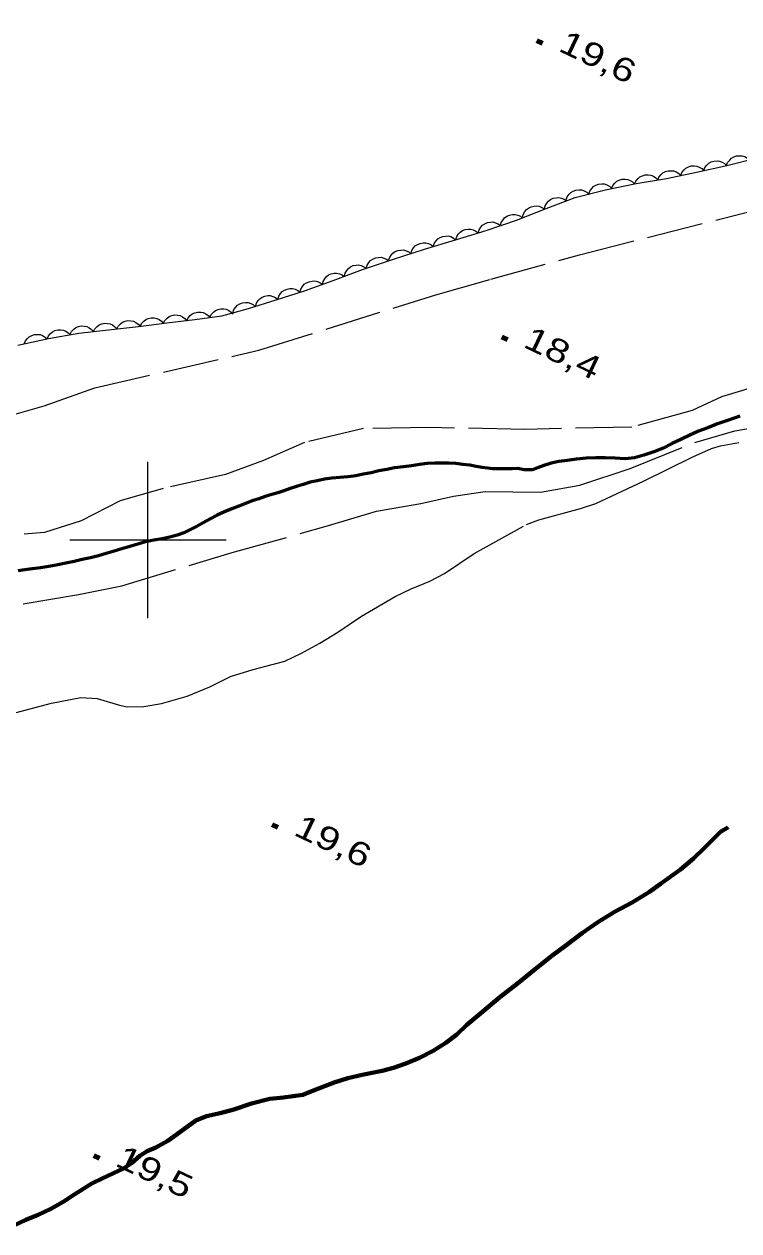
# Model space of a CAD drawing. Extents: x 355726 to 357533, y 5103782 to 5105258.
# Drawn here: x 356492.1 to 356537.8, y 5104855.8 to 5104933 of the extents above; entities that cross this region are included whole.
import ezdxf

# ---------------------------------------------------------------- set-up
doc = ezdxf.new("R2010")
doc.units = 0
doc.header["$LTSCALE"] = 0.6
for name, pattern in [('DASH_DOUBLE_DOT', [9.2, 5, -1.2, 0.3, -1.2, 0.3, -1.2]), ('DOT_DASHED', [7.7, 5, -1.2, 0.3, -1.2]), ('LONG_DASHED', [7.5, 6, -1.5])]:
    doc.linetypes.add(name, pattern=pattern)
for name, color, linetype, lineweight in [('2', 7, 'LONG_DASHED', 13), ('22', 7, 'Continuous', 13), ('3', 7, 'Continuous', 140), ('4', 7, 'DASH_DOUBLE_DOT', 53), ('44', 7, 'Continuous', 25), ('61', 7, 'Continuous', 13)]:
    doc.layers.add(name, color=color, linetype=linetype, lineweight=lineweight)

msp = doc.modelspace()

# ---------------------------------------------------------------- linework, layer by layer
at = {"layer": '2'}
for points in [[(356455.99, 5104898.39), (356459.25, 5104898.66), (356461.43, 5104899.02), (356464.64, 5104899.79), (356469.32, 5104900.71), (356474.9, 5104902.53), (356477.66, 5104903.55), (356480.48, 5104904.34), (356483.86, 5104905.41), (356490.08, 5104907.65), (356493.37, 5104908.57), (356496.6, 5104909.72), (356507.09, 5104912.14), (356518.4, 5104915.68), (356521.93, 5104916.67), (356527.58, 5104918.24), (356542.39, 5104922), (356545.07, 5104923.49)], [(356539.6, 5104910.04), (356536.67, 5104909.15), (356534.79, 5104908.28), (356530.94, 5104907.22), (356524.09, 5104907.07), (356517.98, 5104907.19), (356513.78, 5104907.12), (356510.01, 5104906.23), (356507.38, 5104905.09), (356504.96, 5104904.18), (356500.98, 5104903.28), (356498.22, 5104902.51), (356495.72, 5104901.22), (356493.38, 5104900.47), (356492.08, 5104900.37)], [(356492.03, 5104895.92), (356495.56, 5104896.51), (356498.32, 5104897.07), (356505.39, 5104899.19), (356511.54, 5104900.92), (356514.6, 5104901.84), (356517.45, 5104902.34), (356519.54, 5104902.8), (356521.56, 5104903.09), (356525.09, 5104903.05), (356527.6, 5104903.51), (356530.82, 5104904.57), (356534.96, 5104906.23), (356537.51, 5104906.98), (356539.9, 5104907.4), (356542.54, 5104908.11), (356544.25, 5104908.63), (356545.59, 5104908.83), (356547.36, 5104908.8), (356551.15, 5104908.45), (356552.79, 5104908.38), (356554.4, 5104908.25), (356555.86, 5104908.48)], [(356491.26, 5104888.87), (356493.83, 5104889.55), (356495.71, 5104889.92), (356496.75, 5104889.86), (356498.17, 5104889.42), (356498.68, 5104889.32), (356499.74, 5104889.34), (356500.86, 5104889.54), (356502.51, 5104890.01), (356503.96, 5104890.61), (356505.27, 5104891.26), (356506.72, 5104891.71), (356508.76, 5104892.25), (356509.81, 5104892.75), (356510.98, 5104893.4), (356512.13, 5104894.09), (356513.65, 5104895.13), (356515.81, 5104896.38), (356516.82, 5104896.88), (356518.02, 5104897.37), (356518.95, 5104897.86), (356520.86, 5104899.13), (356524.19, 5104900.98), (356524.99, 5104901.29), (356527.66, 5104902), (356528.63, 5104902.34), (356531.67, 5104903.76), (356534.84, 5104905.32), (356536.02, 5104905.84), (356536.61, 5104906.01), (356537.78, 5104906.24)]]:
    msp.add_lwpolyline(points, dxfattribs=at)
at = {"layer": '22', "linetype": 'LONG_DASHED', "lineweight": 70}
msp.add_lwpolyline([(356490.71, 5104855.8), (356492.2, 5104856.51), (356492.99, 5104856.83), (356493.8, 5104857.2), (356494.58, 5104857.65), (356495.32, 5104858.15), (356496.41, 5104858.84), (356497.12, 5104859.18), (356498.43, 5104859.8), (356498.95, 5104860.13), (356499.48, 5104860.61), (356499.94, 5104860.9), (356500.51, 5104861.13), (356501.27, 5104861.57), (356502.04, 5104862.12), (356503.06, 5104862.87), (356503.75, 5104863.13), (356504.61, 5104863.33), (356505.48, 5104863.57), (356506.62, 5104863.95), (356507.8, 5104864.24), (356508.66, 5104864.34), (356509.91, 5104864.51), (356510.7, 5104864.82), (356511.91, 5104865.3), (356512.78, 5104865.57), (356513.69, 5104865.78), (356514.97, 5104866.03), (356515.7, 5104866.23), (356516.49, 5104866.5), (356517.35, 5104866.86), (356518.23, 5104867.32), (356519.04, 5104867.82), (356519.75, 5104868.37), (356520.39, 5104868.97), (356521.41, 5104869.84), (356522.5, 5104870.75), (356523.63, 5104871.63), (356524.75, 5104872.54), (356525.82, 5104873.4), (356526.72, 5104874.05), (356527.78, 5104874.87), (356528.76, 5104875.55), (356529.86, 5104876.23), (356530.96, 5104876.8), (356532.06, 5104877.48), (356532.76, 5104877.99), (356534.04, 5104878.92), (356534.87, 5104879.62), (356535.57, 5104880.3), (356536.61, 5104881.33), (356537.07, 5104881.61), (356537.1, 5104881.62)], dxfattribs=at)
at = {"layer": '3'}
for p, q in [((356524.87, 5104931.95), (356525.23, 5104931.78)), ((356522.62, 5104913), (356522.98, 5104912.83)), ((356507.95, 5104881.79), (356508.31, 5104881.62)), ((356496.54, 5104860.63), (356496.9, 5104860.46))]:
    msp.add_line(p, q, dxfattribs=at)
at = {"layer": '4'}
for points in [[(356537.84, 5104907.91), (356537.11, 5104907.67), (356536.42, 5104907.43), (356535.8, 5104907.18), (356535.2, 5104906.95), (356534.64, 5104906.71), (356534.1, 5104906.44), (356533.52, 5104906.16), (356532.93, 5104905.88), (356532.33, 5104905.63), (356531.71, 5104905.42), (356531.1, 5104905.26), (356530.48, 5104905.19), (356529.86, 5104905.24), (356529.23, 5104905.26), (356528.63, 5104905.26), (356528.01, 5104905.22), (356527.4, 5104905.17), (356526.8, 5104905.09), (356526.27, 5104905.01), (356525.78, 5104904.91)], [(356525.78, 5104904.91), (356525.3, 5104904.76), (356524.91, 5104904.61), (356524.58, 5104904.49), (356524.06, 5104904.48), (356523.65, 5104904.57), (356523.28, 5104904.55), (356523, 5104904.54), (356522.69, 5104904.55), (356522.37, 5104904.55), (356522.04, 5104904.55), (356521.73, 5104904.58), (356521.37, 5104904.63), (356520.99, 5104904.7), (356520.58, 5104904.78), (356520.13, 5104904.82), (356519.69, 5104904.88), (356519.24, 5104904.91), (356518.79, 5104904.91), (356518.33, 5104904.91), (356517.85, 5104904.88), (356517.35, 5104904.82), (356516.84, 5104904.75), (356516.31, 5104904.68), (356515.77, 5104904.61), (356515.27, 5104904.51), (356514.76, 5104904.41), (356514.27, 5104904.3), (356513.76, 5104904.21), (356513.28, 5104904.11), (356512.77, 5104904.04), (356512.26, 5104903.99), (356511.76, 5104903.95), (356511.28, 5104903.88), (356510.81, 5104903.79), (356510.36, 5104903.69), (356509.92, 5104903.55), (356509.49, 5104903.42), (356509.09, 5104903.28), (356508.69, 5104903.13), (356508.31, 5104903.01), (356507.91, 5104902.9), (356507.5, 5104902.78), (356507.08, 5104902.63), (356506.67, 5104902.5), (356506.24, 5104902.34), (356505.82, 5104902.16), (356505.36, 5104901.98), (356504.89, 5104901.79), (356504.43, 5104901.59), (356503.97, 5104901.34), (356503.54, 5104901.12), (356503.14, 5104900.88), (356502.71, 5104900.66), (356502.3, 5104900.46), (356501.87, 5104900.3), (356501.39, 5104900.18), (356500.9, 5104900.08), (356500.38, 5104899.98), (356499.85, 5104899.88), (356499.35, 5104899.72), (356498.84, 5104899.58), (356498.33, 5104899.44), (356497.84, 5104899.29), (356497.33, 5104899.13), (356496.84, 5104898.98), (356496.32, 5104898.86), (356495.8, 5104898.74), (356495.28, 5104898.63), (356494.74, 5104898.51), (356494.23, 5104898.4), (356493.67, 5104898.3), (356493.14, 5104898.21), (356492.6, 5104898.16), (356492.13, 5104898.08), (356491.7, 5104898.03)]]:
    msp.add_lwpolyline(points, dxfattribs=at)
at = {"layer": '44', "linetype": 'DOT_DASHED'}
for points in [[(356533.14, 5104923.13), (356535.07, 5104923.53), (356537.01, 5104923.95), (356539.04, 5104924.46), (356541.16, 5104925.05), (356543.29, 5104925.65), (356545.38, 5104926.32), (356547.34, 5104926.96), (356549.28, 5104927.63), (356551.19, 5104928.28), (356553.09, 5104928.84), (356555, 5104929.4), (356556.87, 5104929.93), (356558.69, 5104930.45), (356560.58, 5104930.94), (356562.53, 5104931.48), (356564.57, 5104932.01), (356566.61, 5104932.51), (356568.55, 5104932.96), (356570.47, 5104933.43)], [(356491.69, 5104912.45), (356493.65, 5104912.88), (356495.58, 5104913.22), (356497.48, 5104913.44), (356499.4, 5104913.65), (356501.21, 5104913.88), (356502.99, 5104914.09), (356504.73, 5104914.34), (356506.43, 5104914.8), (356508.2, 5104915.36), (356510, 5104915.94), (356511.83, 5104916.59), (356513.72, 5104917.29), (356515.69, 5104917.95), (356517.68, 5104918.59), (356519.67, 5104919.2), (356521.63, 5104919.8), (356523.56, 5104920.46), (356525.45, 5104921.21), (356527.32, 5104921.9), (356529.24, 5104922.4), (356531.2, 5104922.79), (356533.14, 5104923.13)]]:
    msp.add_lwpolyline(points, dxfattribs=at)
at = {"layer": '44'}
for points in [[(356534.06, 5104923.32), (356534.14, 5104923.51), (356534.27, 5104923.67), (356534.39, 5104923.78), (356534.55, 5104923.86), (356534.72, 5104923.92), (356534.91, 5104923.92), (356535.08, 5104923.91), (356535.24, 5104923.85), (356535.4, 5104923.75), (356535.53, 5104923.62)], [(356535.53, 5104923.63), (356535.6, 5104923.82), (356535.73, 5104923.98), (356535.85, 5104924.1), (356536.01, 5104924.18), (356536.18, 5104924.23), (356536.38, 5104924.24), (356536.54, 5104924.23), (356536.7, 5104924.16), (356536.86, 5104924.07), (356536.99, 5104923.95)], [(356536.99, 5104923.95), (356537.06, 5104924.14), (356537.19, 5104924.3), (356537.3, 5104924.42), (356537.46, 5104924.51), (356537.63, 5104924.57), (356537.82, 5104924.58), (356537.98, 5104924.58), (356538.15, 5104924.52), (356538.31, 5104924.43), (356538.45, 5104924.31)], [(356531.11, 5104922.77), (356531.19, 5104922.96), (356531.33, 5104923.12), (356531.45, 5104923.23), (356531.61, 5104923.3), (356531.79, 5104923.35), (356531.98, 5104923.35), (356532.14, 5104923.33), (356532.31, 5104923.26), (356532.46, 5104923.16), (356532.59, 5104923.03)], [(356532.59, 5104923.02), (356532.67, 5104923.21), (356532.8, 5104923.37), (356532.92, 5104923.48), (356533.08, 5104923.56), (356533.25, 5104923.61), (356533.44, 5104923.62), (356533.61, 5104923.61), (356533.77, 5104923.54), (356533.93, 5104923.45), (356534.06, 5104923.32)], [(356526.73, 5104921.75), (356526.8, 5104921.94), (356526.92, 5104922.11), (356527.04, 5104922.23), (356527.19, 5104922.31), (356527.36, 5104922.37), (356527.55, 5104922.39), (356527.72, 5104922.39), (356527.88, 5104922.33), (356528.05, 5104922.24), (356528.18, 5104922.12)], [(356528.18, 5104922.12), (356528.25, 5104922.32), (356528.37, 5104922.49), (356528.49, 5104922.6), (356528.64, 5104922.69), (356528.81, 5104922.75), (356529.01, 5104922.77), (356529.17, 5104922.77), (356529.33, 5104922.71), (356529.5, 5104922.62), (356529.63, 5104922.5)], [(356529.64, 5104922.48), (356529.72, 5104922.67), (356529.85, 5104922.83), (356529.97, 5104922.94), (356530.13, 5104923.02), (356530.31, 5104923.07), (356530.5, 5104923.07), (356530.66, 5104923.06), (356530.82, 5104923), (356530.98, 5104922.9), (356531.11, 5104922.77)], [(356525.34, 5104921.17), (356525.39, 5104921.37), (356525.49, 5104921.55), (356525.6, 5104921.68), (356525.74, 5104921.78), (356525.91, 5104921.86), (356526.1, 5104921.89), (356526.26, 5104921.91), (356526.43, 5104921.86), (356526.6, 5104921.79), (356526.75, 5104921.69)], [(356522.54, 5104920.11), (356522.59, 5104920.31), (356522.7, 5104920.48), (356522.8, 5104920.61), (356522.95, 5104920.71), (356523.12, 5104920.78), (356523.31, 5104920.81), (356523.47, 5104920.82), (356523.64, 5104920.78), (356523.81, 5104920.7), (356523.95, 5104920.59)], [(356523.95, 5104920.61), (356523.99, 5104920.82), (356524.09, 5104921), (356524.19, 5104921.13), (356524.33, 5104921.23), (356524.5, 5104921.31), (356524.69, 5104921.35), (356524.85, 5104921.37), (356525.02, 5104921.34), (356525.19, 5104921.27), (356525.34, 5104921.17)], [(356521.12, 5104919.62), (356521.17, 5104919.83), (356521.28, 5104920), (356521.38, 5104920.13), (356521.53, 5104920.22), (356521.7, 5104920.3), (356521.89, 5104920.33), (356522.05, 5104920.34), (356522.22, 5104920.29), (356522.39, 5104920.22), (356522.54, 5104920.11)], [(356518.24, 5104918.76), (356518.3, 5104918.96), (356518.42, 5104919.13), (356518.53, 5104919.25), (356518.68, 5104919.35), (356518.85, 5104919.42), (356519.04, 5104919.44), (356519.2, 5104919.45), (356519.37, 5104919.4), (356519.54, 5104919.31), (356519.68, 5104919.2)], [(356519.68, 5104919.2), (356519.74, 5104919.4), (356519.85, 5104919.57), (356519.96, 5104919.69), (356520.11, 5104919.79), (356520.28, 5104919.86), (356520.47, 5104919.88), (356520.63, 5104919.88), (356520.8, 5104919.83), (356520.97, 5104919.75), (356521.11, 5104919.64)], [(356515.38, 5104917.85), (356515.44, 5104918.05), (356515.55, 5104918.22), (356515.66, 5104918.35), (356515.81, 5104918.44), (356515.98, 5104918.51), (356516.17, 5104918.54), (356516.33, 5104918.55), (356516.5, 5104918.5), (356516.67, 5104918.42), (356516.81, 5104918.31)], [(356516.81, 5104918.31), (356516.87, 5104918.51), (356516.98, 5104918.68), (356517.09, 5104918.81), (356517.24, 5104918.9), (356517.41, 5104918.97), (356517.6, 5104919), (356517.76, 5104919.01), (356517.93, 5104918.96), (356518.1, 5104918.88), (356518.24, 5104918.77)], [(356513.96, 5104917.37), (356514.02, 5104917.57), (356514.13, 5104917.74), (356514.23, 5104917.87), (356514.38, 5104917.97), (356514.55, 5104918.04), (356514.74, 5104918.07), (356514.9, 5104918.08), (356515.07, 5104918.03), (356515.24, 5104917.96), (356515.39, 5104917.85)], [(356511.15, 5104916.34), (356511.2, 5104916.54), (356511.3, 5104916.71), (356511.4, 5104916.84), (356511.55, 5104916.95), (356511.71, 5104917.02), (356511.9, 5104917.06), (356512.06, 5104917.07), (356512.24, 5104917.03), (356512.41, 5104916.96), (356512.55, 5104916.86)], [(356512.55, 5104916.86), (356512.6, 5104917.06), (356512.71, 5104917.24), (356512.81, 5104917.37), (356512.95, 5104917.47), (356513.12, 5104917.55), (356513.31, 5104917.58), (356513.47, 5104917.59), (356513.64, 5104917.55), (356513.81, 5104917.48), (356513.96, 5104917.38)], [(356509.73, 5104915.84), (356509.78, 5104916.05), (356509.89, 5104916.22), (356509.99, 5104916.35), (356510.14, 5104916.45), (356510.31, 5104916.52), (356510.49, 5104916.56), (356510.66, 5104916.57), (356510.83, 5104916.53), (356511, 5104916.45), (356511.14, 5104916.35)], [(356506.87, 5104914.94), (356506.93, 5104915.14), (356507.04, 5104915.31), (356507.15, 5104915.43), (356507.3, 5104915.53), (356507.47, 5104915.6), (356507.66, 5104915.63), (356507.82, 5104915.63), (356507.99, 5104915.58), (356508.16, 5104915.5), (356508.3, 5104915.39)], [(356508.3, 5104915.39), (356508.36, 5104915.59), (356508.47, 5104915.76), (356508.58, 5104915.89), (356508.72, 5104915.98), (356508.9, 5104916.05), (356509.08, 5104916.08), (356509.25, 5104916.09), (356509.42, 5104916.04), (356509.59, 5104915.96), (356509.73, 5104915.85)], [(356503.96, 5104914.23), (356504.05, 5104914.42), (356504.19, 5104914.57), (356504.32, 5104914.67), (356504.48, 5104914.74), (356504.66, 5104914.78), (356504.85, 5104914.78), (356505.01, 5104914.76), (356505.17, 5104914.68), (356505.32, 5104914.58), (356505.44, 5104914.44)], [(356505.43, 5104914.53), (356505.49, 5104914.73), (356505.61, 5104914.89), (356505.73, 5104915.01), (356505.88, 5104915.1), (356506.05, 5104915.16), (356506.24, 5104915.18), (356506.41, 5104915.18), (356506.57, 5104915.12), (356506.74, 5104915.04), (356506.88, 5104914.92)], [(356496.51, 5104913.33), (356496.61, 5104913.51), (356496.75, 5104913.66), (356496.88, 5104913.76), (356497.05, 5104913.82), (356497.23, 5104913.86), (356497.42, 5104913.85), (356497.58, 5104913.83), (356497.74, 5104913.75), (356497.89, 5104913.64), (356498, 5104913.5)], [(356498.01, 5104913.5), (356498.1, 5104913.68), (356498.25, 5104913.83), (356498.38, 5104913.93), (356498.54, 5104913.99), (356498.72, 5104914.03), (356498.91, 5104914.02), (356499.07, 5104913.99), (356499.23, 5104913.91), (356499.38, 5104913.8), (356499.5, 5104913.66)], [(356499.5, 5104913.66), (356499.59, 5104913.85), (356499.73, 5104914), (356499.86, 5104914.1), (356500.02, 5104914.16), (356500.2, 5104914.2), (356500.4, 5104914.2), (356500.56, 5104914.17), (356500.71, 5104914.09), (356500.87, 5104913.99), (356500.98, 5104913.85)], [(356500.98, 5104913.85), (356501.08, 5104914.04), (356501.22, 5104914.18), (356501.35, 5104914.29), (356501.52, 5104914.35), (356501.7, 5104914.39), (356501.89, 5104914.38), (356502.05, 5104914.35), (356502.21, 5104914.27), (356502.36, 5104914.17), (356502.47, 5104914.03)], [(356502.48, 5104914.02), (356502.57, 5104914.2), (356502.7, 5104914.35), (356502.83, 5104914.46), (356502.99, 5104914.53), (356503.17, 5104914.57), (356503.37, 5104914.56), (356503.53, 5104914.54), (356503.69, 5104914.47), (356503.84, 5104914.36), (356503.96, 5104914.23)], [(356492.09, 5104912.54), (356492.17, 5104912.73), (356492.29, 5104912.89), (356492.41, 5104913), (356492.57, 5104913.08), (356492.74, 5104913.14), (356492.94, 5104913.15), (356493.1, 5104913.14), (356493.26, 5104913.08), (356493.42, 5104912.98), (356493.55, 5104912.86)], [(356493.55, 5104912.86), (356493.64, 5104913.05), (356493.77, 5104913.21), (356493.89, 5104913.32), (356494.05, 5104913.39), (356494.23, 5104913.44), (356494.42, 5104913.44), (356494.59, 5104913.42), (356494.75, 5104913.35), (356494.9, 5104913.25), (356495.03, 5104913.12)], [(356495.02, 5104913.16), (356495.12, 5104913.34), (356495.26, 5104913.49), (356495.39, 5104913.59), (356495.56, 5104913.65), (356495.74, 5104913.69), (356495.93, 5104913.68), (356496.09, 5104913.65), (356496.25, 5104913.57), (356496.4, 5104913.46), (356496.51, 5104913.33)]]:
    msp.add_lwpolyline(points, dxfattribs=at)
at = {"layer": '61'}
for p, q in [((356500, 5104895), (356500, 5104905)), ((356495, 5104900), (356505, 5104900))]:
    msp.add_line(p, q, dxfattribs=at)

# ---------------------------------------------------------------- texts
at = {"layer": '3', "width": 1.3}
for s, p in [('19,6   ', (356526.16, 5104931.32)), ('18,4   ', (356523.91, 5104912.38)), ('19,6   ', (356509.24, 5104881.16)), ('19,5   ', (356497.83, 5104860))]:
    msp.add_text(s, height=1.5, rotation=334.423, dxfattribs=at).set_placement(p)

doc.saveas('drawing.dxf')
